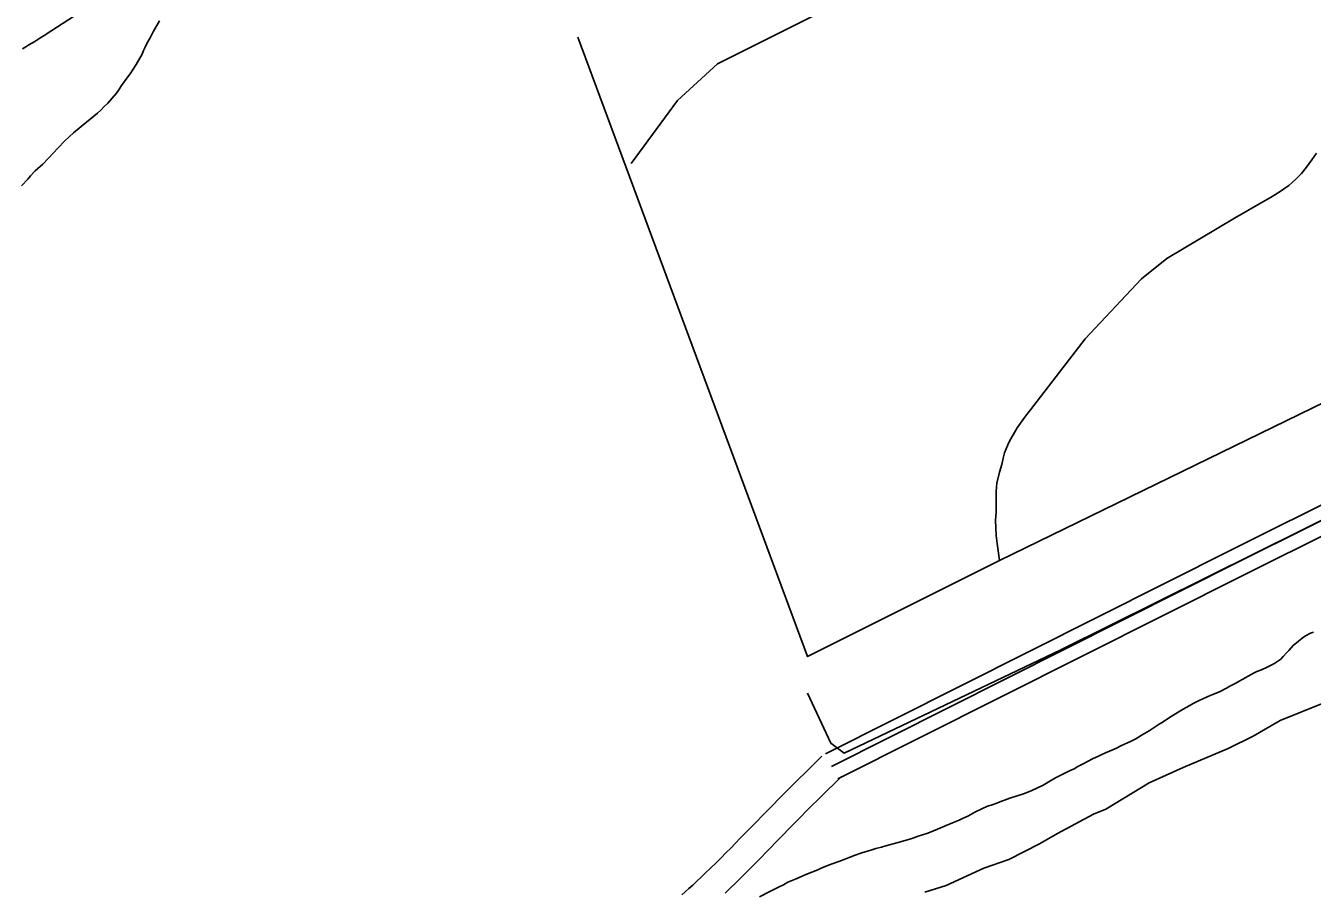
# Model space of a CAD drawing. Extents: x 3161564 to 3199464, y 849354 to 874788.
# Drawn here: x 3168298 to 3169670, y 865645 to 866570 of the extents above; entities that cross this region are included whole.
import ezdxf

# ---------------------------------------------------------------- set-up
doc = ezdxf.new("R2010")
doc.units = 0
for name, color, linetype in [('V-ROAD-CNTR', 7, 'Continuous'), ('V-SITE-VEGE', 7, 'Continuous'), ('V-TOPO-SHOR', 7, 'Continuous')]:
    doc.layers.add(name, color=color, linetype=linetype)

msp = doc.modelspace()

# ---------------------------------------------------------------- linework, layer by layer
at = {"layer": 'V-ROAD-CNTR'}
for points in [[(3170357.546248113, 868063.1468461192), (3170282.4943982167, 868036.1989000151), (3170259.734443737, 868009.2249539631), (3170255.614451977, 867992.3929876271), (3170264.0034351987, 867962.2580478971), (3170360.0972430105, 867688.2395959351), (3170450.2350627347, 867432.6511071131), (3170523.8809154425, 867209.6195531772), (3170638.4556862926, 866900.8441707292), (3170725.474512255, 866641.635689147), (3170738.342486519, 866595.4107815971), (3170741.712479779, 866582.314807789), (3170738.456486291, 866569.2998338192), (3170726.751509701, 866540.1748920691), (3170701.6815598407, 866532.3709076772), (3170555.361852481, 866461.9190485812), (3170303.3773564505, 866344.9912824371), (3169966.362030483, 866184.579603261), (3169592.0247791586, 865998.093976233), (3169157.4966482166, 865779.7164129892)], [(3169150.760661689, 865793.1193861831), (3169585.3127925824, 866011.5079494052), (3169959.7940436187, 866198.0655762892), (3170296.9973692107, 866358.567255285), (3170548.9508653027, 866475.4800214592), (3170696.168570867, 866546.364879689), (3170715.4905322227, 866552.378867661), (3170724.1545148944, 866573.938824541), (3170726.237510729, 866582.2628078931), (3170723.8525154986, 866591.5297893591), (3170711.1295409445, 866637.2346979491), (3170624.3107145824, 866895.8471807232), (3170519.5999240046, 867178.0416163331)], [(3168294.3853744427, 866545.165882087), (3168297.978367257, 866547.2908778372), (3168301.342360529, 866549.308873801), (3168307.5553481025, 866553.0998662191), (3168312.969337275, 866556.464859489), (3168317.6843278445, 866559.4328535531), (3168325.8493115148, 866564.635843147), (3168350.1192629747, 866580.267811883)], [(3169164.2326347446, 865766.313439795), (3169598.736765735, 865984.6800030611), (3169972.930017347, 866171.0936302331), (3170309.757343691, 866331.4153095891), (3170561.772839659, 866448.3580757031), (3170707.194548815, 866518.3769356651), (3170734.819493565, 866526.9769184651)], [(3169147.017669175, 865790.4493915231), (3169140.436682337, 865784.0234043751), (3169130.6067019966, 865774.3454237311), (3169120.806721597, 865764.6654430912), (3169115.6487319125, 865759.5524533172), (3169110.8157415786, 865754.7244629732), (3169101.8337595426, 865745.6694810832), (3169094.006775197, 865737.7094970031), (3169066.846829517, 865709.8815526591), (3169060.0718430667, 865702.9555665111), (3169049.876863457, 865692.596587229), (3169044.776873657, 865687.4565975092), (3169039.657883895, 865682.331607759), (3169033.812895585, 865676.5256193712), (3169028.3059065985, 865671.114630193), (3169023.117916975, 865666.0856402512), (3169018.2259267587, 865661.4206495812), (3169013.6119359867, 865657.098658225), (3169009.261944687, 865653.099666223), (3169005.1569528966, 865649.4046736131), (3169001.284960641, 865645.991680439), (3168997.631967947, 865642.841686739)], [(3169167.975627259, 865768.9834344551), (3169161.438640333, 865762.6014472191), (3169151.670659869, 865752.9854664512), (3169141.9086793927, 865743.341485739), (3169136.8106895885, 865738.288495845), (3169132.0676990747, 865733.5485053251), (3169123.1777168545, 865724.587523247), (3169115.436732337, 865716.715538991), (3169088.3047866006, 865688.9155945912), (3169081.485800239, 865681.9436085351), (3169071.214820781, 865671.510629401), (3169066.038831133, 865666.292639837), (3169060.8418415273, 865661.089650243), (3169054.8968534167, 865655.1836620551), (3169049.2598646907, 865649.6446731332), (3169043.909875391, 865644.4596835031)]]:
    msp.add_lwpolyline(points, dxfattribs=at)
at = {"layer": 'V-SITE-VEGE'}
msp.add_lwpolyline([(3169256.754000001, 865645.3929999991), (3169279.675000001, 865652.6939999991), (3169319.863000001, 865671.177999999), (3169346.612000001, 865680.329999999), (3169379.169000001, 865697.0149999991), (3169398.338000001, 865708.170999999), (3169436.650000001, 865728.5809999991), (3169450.038000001, 865734.1059999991), (3169496.059000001, 865762.020999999), (3169532.417000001, 865778.653999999), (3169580.238000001, 865798.937999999), (3169607.038000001, 865811.893999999), (3169635.792000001, 865828.6279999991), (3169681.683000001, 865847.032999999)], dxfattribs=at)
at = {"layer": 'V-TOPO-SHOR'}
for points in [[(3168943.5197565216, 866422.6368173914), (3168993.257982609, 866490.1386956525), (3169035.890747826, 866529.2187304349), (3169142.47266087, 866582.5096869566), (3169259.7127652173, 866642.906104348), (3169320.109182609, 866664.2224869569), (3169334.3201043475, 866703.3025217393), (3169359.189217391, 866738.8298260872), (3169408.9274434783, 866770.8044000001), (3169490.6402434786, 866806.3317043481)], [(3168366.640000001, 866470.0449999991), (3168374.351000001, 866476.5839999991), (3168378.064000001, 866479.856999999), (3168381.220000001, 866483.1419999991), (3168385.514000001, 866487.2399999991), (3168394.718000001, 866497.942999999), (3168396.457000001, 866500.420999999), (3168400.223000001, 866505.9319999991), (3168406.877000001, 866515.292999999), (3168409.193000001, 866518.5989999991), (3168415.583000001, 866528.525999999), (3168421.997000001, 866539.572999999), (3168423.480000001, 866543.1769999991), (3168425.522000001, 866546.7669999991), (3168427.294000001, 866550.645999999), (3168430.513000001, 866556.7289999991), (3168434.0190000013, 866563.0859999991), (3168440.733000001, 866574.9639999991)], [(3169336.366000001, 865999.358999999), (3169131.8144695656, 865896.8327130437), (3168886.6760695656, 866557.6405739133)], [(3169336.366000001, 865999.358999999), (3169906.3097043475, 866276.9748695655), (3169934.731547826, 866312.5021739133), (3170471.1938434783, 866550.5351130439)], [(3168293.615000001, 866398.9689999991), (3168300.217000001, 866406.091999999), (3168303.099000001, 866409.665999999), (3168307.979000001, 866414.8699999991), (3168316.267000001, 866422.233999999), (3168327.464000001, 866434.290999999), (3168332.336000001, 866439.2139999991), (3168339.791000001, 866446.8779999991), (3168344.370000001, 866451.2499999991), (3168348.945000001, 866455.341999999), (3168356.947000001, 866462.434999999), (3168366.640000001, 866470.0449999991)], [(3169336.366000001, 865999.358999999), (3169333.908000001, 866017.4659999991), (3169332.934000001, 866026.1199999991), (3169332.471000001, 866034.371999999), (3169332.385000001, 866041.959999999), (3169333.112000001, 866050.7069999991), (3169332.889000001, 866063.6599999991), (3169332.979000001, 866073.2059999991), (3169333.831000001, 866081.6889999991), (3169336.587000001, 866093.3949999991), (3169338.875000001, 866101.844999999), (3169340.470000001, 866108.609999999), (3169341.912000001, 866114.3319999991), (3169345.246000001, 866122.7549999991), (3169347.442000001, 866127.1499999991), (3169351.245000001, 866133.209999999), (3169355.212000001, 866140.7039999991), (3169364.137000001, 866153.3159999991), (3169369.3940000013, 866160.1249999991), (3169427.789000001, 866235.939999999), (3169487.869000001, 866299.9439999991), (3169515.054000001, 866321.5489999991), (3169587.201000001, 866364.474999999), (3169627.366000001, 866387.479999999), (3169635.859000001, 866392.775999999), (3169644.909000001, 866399.4979999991), (3169652.516000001, 866405.991999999), (3169658.6780000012, 866412.258999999), (3169663.800000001, 866418.809999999), (3169669.608000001, 866426.782999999), (3169674.747000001, 866433.9899999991)], [(3169131.8144695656, 865857.752678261), (3169156.6835826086, 865804.4617217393), (3169170.894504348, 865793.8035304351), (3169401.8219826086, 865903.9381739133), (3169973.8115826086, 866188.1566086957)], [(3169146.336000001, 865671.0029999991), (3169154.254000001, 865674.457999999), (3169164.129000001, 865677.8659999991), (3169168.932000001, 865679.7159999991), (3169173.446000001, 865681.290999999), (3169177.400000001, 865682.8779999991), (3169181.6440000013, 865684.736999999), (3169189.821000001, 865687.3459999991), (3169199.130000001, 865690.4879999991), (3169204.483000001, 865692.0449999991), (3169210.6780000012, 865693.5789999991), (3169215.186000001, 865694.8749999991), (3169227.0190000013, 865698.2379999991), (3169240.825000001, 865702.1149999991), (3169244.208000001, 865703.1549999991), (3169249.854000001, 865705.263999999), (3169259.158000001, 865708.1279999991), (3169261.983000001, 865709.1799999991), (3169270.4650000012, 865712.900999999), (3169286.294000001, 865719.530999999), (3169293.639000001, 865722.4409999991), (3169297.880000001, 865724.300999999), (3169302.695000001, 865726.7069999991), (3169310.346000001, 865730.726999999), (3169317.711000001, 865734.474999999), (3169323.650000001, 865737.1349999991), (3169327.599000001, 865738.4439999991), (3169333.525000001, 865740.5449999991), (3169336.915000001, 865741.8659999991), (3169341.996000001, 865743.7069999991), (3169347.642000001, 865745.814999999), (3169362.027000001, 865750.518999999), (3169370.217000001, 865753.6869999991), (3169383.237000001, 865759.8209999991), (3169390.046000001, 865763.863999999), (3169396.2860000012, 865767.3559999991), (3169411.300000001, 865775.123999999), (3169416.109000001, 865777.251999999), (3169420.084000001, 865779.677999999), (3169426.597000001, 865782.885999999), (3169430.279000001, 865784.7599999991), (3169436.511000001, 865787.9729999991), (3169442.172000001, 865790.640999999), (3169445.574000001, 865792.5219999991), (3169449.528000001, 865794.108999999), (3169453.772000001, 865795.9679999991), (3169461.122000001, 865799.1569999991), (3169465.937000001, 865801.562999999), (3169476.969000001, 865806.6259999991), (3169482.065000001, 865809.025999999), (3169488.602000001, 865813.3539999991), (3169496.260000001, 865817.6529999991), (3169500.528000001, 865820.631999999), (3169506.778000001, 865824.684999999), (3169511.042000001, 865827.386999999), (3169518.996000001, 865832.518999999), (3169532.339000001, 865840.6059999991), (3169535.743000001, 865842.486999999), (3169543.685000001, 865847.059999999), (3169548.787000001, 865849.7409999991), (3169553.309000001, 865851.5939999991), (3169561.2320000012, 865855.329999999), (3169571.120000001, 865859.2969999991), (3169578.485000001, 865863.0439999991), (3169582.173000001, 865865.1989999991), (3169588.407000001, 865868.4119999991), (3169592.6610000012, 865870.832999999), (3169608.254000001, 865879.425999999), (3169611.085000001, 865880.7599999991), (3169615.887000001, 865882.608999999), (3169621.833000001, 865885.547999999), (3169629.191000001, 865889.0149999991), (3169636.588000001, 865894.1619999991), (3169639.171000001, 865896.9019999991), (3169642.620000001, 865900.7399999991), (3169645.200000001, 865903.4779999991), (3169649.522000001, 865908.6959999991), (3169655.227000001, 865913.322999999), (3169659.2150000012, 865916.3089999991), (3169662.916000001, 865919.0199999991), (3169668.298000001, 865921.694999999), (3169671.400000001, 865922.741999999)], [(3169080.413000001, 865640.626999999), (3169090.895000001, 865645.9829999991), (3169095.988000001, 865648.3829999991), (3169101.368000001, 865651.057999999), (3169106.183000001, 865653.4639999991), (3169110.724000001, 865656.1569999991), (3169119.487000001, 865659.8729999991), (3169129.948000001, 865664.385999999), (3169136.448000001, 865667.033999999), (3169142.660000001, 865669.4099999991), (3169146.336000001, 865671.0029999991)]]:
    msp.add_lwpolyline(points, dxfattribs=at)

doc.saveas('drawing.dxf')
